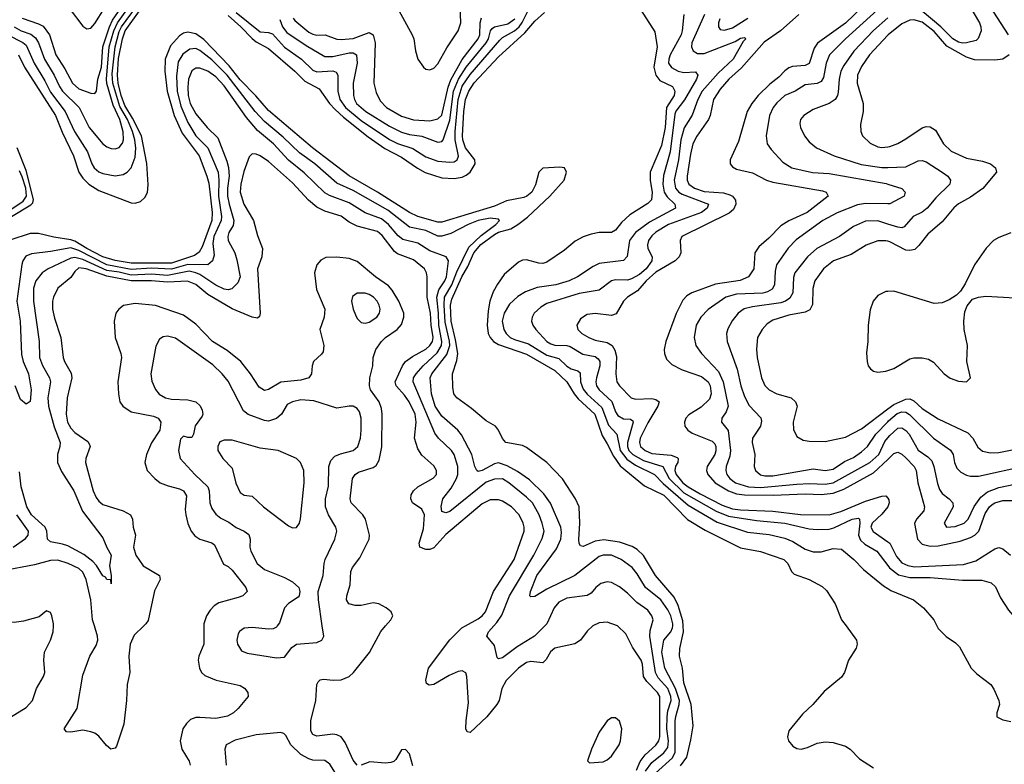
# Model space of a CAD drawing. Header units: inches. Extents: x 1308407 to 1441228, y 959628 to 1036311.
# Tile 653 of 656: x 1405697 to 1410578, y 1009314 to 1013005. Entities that reach past the tile are written whole.
import ezdxf

# ---------------------------------------------------------------- set-up
doc = ezdxf.new("R2010")
doc.units = ezdxf.units.IN
doc.header["$MEASUREMENT"] = 0
for name, color, linetype in [('B4000', 7, 'Continuous'), ('B4001', 7, 'Continuous'), ('B4010', 7, 'Continuous'), ('B4011', 7, 'Continuous')]:
    doc.layers.add(name, color=color, linetype=linetype)

msp = doc.modelspace()

# ---------------------------------------------------------------- linework, layer by layer
at = {"layer": 'B4000', "color": 5}
for points, elevation in [([(1405630, 1009535), (1405730, 1009595.1), (1405760.6, 1009630), (1405780.9, 1009690), (1405815.5, 1009750), (1405822, 1009770), (1405816.6, 1009830), (1405820.2, 1009870), (1405849.9, 1009930), (1405862.9, 1009970), (1405864.1, 1010000)], 2620), ([(1406312.2, 1010000), (1406265.5, 1009954.5), (1406244.6, 1009910), (1406237.8, 1009850), (1406242.5, 1009770), (1406229.3, 1009710), (1406227.2, 1009630), (1406212.8, 1009512.8), (1406176.3, 1009403.7), (1406170, 1009394.7), (1406149.3, 1009389.3), (1406127, 1009407), (1406090, 1009453), (1406070, 1009467.8), (1406050, 1009474.7), (1406010, 1009482.9), (1405950, 1009473), (1405930, 1009475.1), (1405917, 1009490), (1405982.9, 1009590), (1406010, 1009755.8), (1406045.7, 1009850), (1406076.7, 1009903.3), (1406084.3, 1009930), (1406083.2, 1009950), (1406067.4, 1010000)], 2580), ([(1406610.2, 1010000), (1406610.1, 1009910), (1406584.5, 1009850), (1406581.2, 1009830), (1406589.2, 1009790), (1406599.2, 1009770), (1406615.1, 1009755.1), (1406671.5, 1009731.5), (1406790, 1009704.7), (1406810.8, 1009690.8), (1406827.4, 1009670), (1406830.3, 1009650), (1406779.6, 1009590), (1406756.5, 1009570), (1406726.6, 1009553.4), (1406670, 1009540.4), (1406590, 1009546.6), (1406570, 1009545.4), (1406544.2, 1009535.8), (1406523.4, 1009516.6), (1406506.7, 1009490), (1406493.4, 1009430), (1406501.4, 1009390), (1406536.9, 1009330), (1406541.6, 1009310)], 2620), ([(1406973.9, 1010000), (1406970, 1009994.7), (1406953.9, 1009986.1), (1406930, 1009983.5), (1406850, 1009991.6), (1406810, 1009989.7), (1406786.8, 1009973.2), (1406779.7, 1009960.3), (1406774, 1009930), (1406776.9, 1009910), (1406796.9, 1009876.9), (1406824.3, 1009864.3), (1406970, 1009842.7), (1407010, 1009844.4), (1407047, 1009893), (1407069.8, 1009910.2), (1407170, 1009918.5), (1407195.6, 1009930), (1407204, 1009950), (1407196.8, 1010000)], 2640), ([(1407370, 1009309.8), (1407350, 1009335.1), (1407310, 1009422), (1407290, 1009450.7), (1407270, 1009461), (1407250, 1009463.4), (1407170, 1009453.8), (1407150, 1009461.7), (1407140, 1009480), (1407140.2, 1009530), (1407165, 1009630), (1407169.8, 1009710), (1407176.6, 1009723.4), (1407186.8, 1009733.2), (1407203.7, 1009736.3), (1407250.9, 1009730.9), (1407290, 1009733.6), (1407330, 1009750.2), (1407351.6, 1009770), (1407431, 1009869), (1407487.5, 1009972.5), (1407510.8, 1010000)], 2620), ([(1408537.5, 1010000), (1408510, 1009974.3), (1408476.5, 1009930), (1408448.8, 1009911.2), (1408350, 1009889.9), (1408328, 1009872), (1408306.9, 1009833.1), (1408290, 1009817.1), (1408230, 1009823.8), (1408210, 1009818.4), (1408170.2, 1009790), (1408108.3, 1009730), (1408086.3, 1009690), (1408074.3, 1009630), (1408062.4, 1009610), (1408012.3, 1009550), (1407930, 1009471.1), (1407915.1, 1009475.1), (1407909.3, 1009489.3), (1407910, 1009531), (1407921.9, 1009618.1), (1407914.4, 1009750), (1407908.2, 1009768.2), (1407890, 1009776.8), (1407870, 1009774.7), (1407825.7, 1009754.3), (1407750, 1009709.3), (1407726.2, 1009706.2), (1407714.5, 1009714.5), (1407710.9, 1009730.9), (1407723.8, 1009790), (1407830, 1009930.7), (1407889.4, 1009990.6), (1407906.7, 1010000)], 2580), ([(1408299.9, 1010000), (1408248.3, 1009950), (1408162.8, 1009897.2), (1408090, 1009841.6), (1408070, 1009836.9), (1408064, 1009844), (1408050, 1009903.6), (1408012.4, 1009950), (1408020.3, 1009970), (1408046.8, 1010000)], 2560), ([(1408754.1, 1009285.9), (1408772.1, 1009327.9), (1408798.1, 1009361.9), (1408851.1, 1009408.9), (1408865.7, 1009430), (1408870.2, 1009450), (1408869.9, 1009649.9), (1408859, 1009670), (1408805.1, 1009725.1), (1408789.7, 1009749.7), (1408783.5, 1009810), (1408777.3, 1009830), (1408734, 1009894), (1408701.2, 1009961.2), (1408660.7, 1010000)], 2580), ([(1408799.5, 1009280.5), (1408830, 1009323.8), (1408890, 1009371.5), (1408910, 1009397.3), (1408914, 1009430), (1408905.5, 1009490), (1408906.1, 1009550), (1408910, 1009579.3), (1408925.6, 1009630), (1408925, 1009650), (1408909.4, 1009690), (1408862.2, 1009742.2), (1408848.5, 1009770), (1408820.6, 1009950), (1408822.2, 1009977.8), (1408828.4, 1010000)], 2560), ([(1408848.7, 1009270), (1408933.1, 1009346.9), (1408946.1, 1009373.9), (1408946.9, 1009530), (1408949, 1009551), (1408966.8, 1009610), (1408967, 1009630), (1408947.6, 1009690), (1408894.5, 1009790), (1408880, 1009870), (1408890.7, 1009929.3), (1408924.7, 1009970), (1408933.8, 1009990), (1408934.4, 1010000)], 2540), ([(1408973.5, 1009306.5), (1409003.4, 1009350), (1409024.5, 1009435.5), (1409034.8, 1009505.2), (1409025.4, 1009610), (1408990, 1009718.4), (1408983.2, 1009790), (1408967, 1009850), (1408968.8, 1009888.8), (1408986.8, 1009970), (1408985.8, 1010000)], 2520), ([(1409793.1, 1010000), (1409844.9, 1009930), (1409848.9, 1009910), (1409843.2, 1009890), (1409806, 1009830), (1409784.9, 1009770), (1409770, 1009746.6), (1409684.2, 1009675.8), (1409628.9, 1009610), (1409577.4, 1009562.6), (1409510, 1009480.3), (1409503.5, 1009450), (1409508.6, 1009430), (1409530, 1009403.4), (1409550, 1009392.3), (1409571.5, 1009388.5), (1409602.8, 1009397.2), (1409650, 1009419.2), (1409690, 1009426.2), (1409730, 1009421.5), (1409790, 1009403.8), (1409814.2, 1009390), (1409860.5, 1009340.5), (1409930, 1009296.5)], 2520), ([(1407263.2, 1009270), (1407235.3, 1009315.3), (1407210, 1009333.6), (1407150, 1009335.2), (1407130, 1009340.9), (1407090, 1009363), (1407041.3, 1009410), (1407016.5, 1009456.5), (1407006.7, 1009466.7), (1406990, 1009472.1), (1406870, 1009461), (1406765.8, 1009434.3), (1406721.3, 1009410), (1406714.3, 1009390), (1406720.3, 1009310)], 2640), ([(1407645.8, 1009305.8), (1407630, 1009366), (1407610, 1009387.6), (1407590, 1009385.6), (1407562, 1009338), (1407552.2, 1009327.8), (1407537.6, 1009322.4), (1407510, 1009319.9), (1407433.3, 1009326.7), (1407390, 1009309.8)], 2620)]:
    msp.add_lwpolyline(points, dxfattribs=dict(at, elevation=elevation))
at = {"layer": 'B4000', "color": 5, "elevation": 2620}
msp.add_lwpolyline([(1408650, 1009544), (1408630, 1009544), (1408610, 1009529), (1408570, 1009474), (1408530.8, 1009390), (1408512, 1009332), (1408521, 1009321), (1408590, 1009327), (1408610, 1009335.8), (1408630, 1009354.9), (1408668, 1009410), (1408674.7, 1009430), (1408682.7, 1009490), (1408670, 1009528)], close=True, dxfattribs=at)
at = {"layer": 'B4001', "color": 5}
for points, elevation in [([(1405710, 1013012.5), (1405790, 1012984.8), (1405812.8, 1012972.8), (1405844.4, 1012930), (1405876.7, 1012830), (1405921.5, 1012761.5), (1405958.4, 1012690), (1405990, 1012662.7), (1406050, 1012640.5), (1406070, 1012639.6), (1406077.3, 1012650), (1406085.4, 1012710), (1406102.7, 1012770), (1406109.4, 1012870), (1406141.7, 1012970), (1406157.5, 1013002.4), (1406250, 1013138.3)], 2580), ([(1405670, 1012968.8), (1405704.8, 1012950), (1405752.9, 1012932.9), (1405775.7, 1012915.7), (1405790.5, 1012890.5), (1405820.4, 1012810), (1405868.8, 1012730), (1405894.1, 1012674.1), (1405910, 1012650.1), (1405992.1, 1012570), (1406042.2, 1012470), (1406110, 1012390.1), (1406130, 1012374.4), (1406150, 1012366), (1406170, 1012364.4), (1406190, 1012371), (1406207.5, 1012392.4), (1406212.1, 1012410), (1406210.9, 1012449.1), (1406193, 1012510), (1406161, 1012581), (1406129.2, 1012689.2), (1406126.8, 1012710), (1406140.6, 1012870), (1406163.8, 1012950), (1406182.5, 1012990), (1406255, 1013090)], 2560), ([(1408759.4, 1013079.4), (1408845.4, 1012945.4), (1408857.2, 1012870), (1408840.8, 1012770), (1408849.7, 1012730), (1408870, 1012703.3), (1408933.4, 1012673.4), (1408945.2, 1012650), (1408940.5, 1012630), (1408903.6, 1012570), (1408896.4, 1012470), (1408878.1, 1012381.9), (1408823.1, 1012250), (1408822.2, 1012210), (1408832.4, 1012147.6), (1408828.5, 1012111.5), (1408810, 1012093.8), (1408722.2, 1012037.8), (1408680.5, 1011999.5), (1408650, 1011961.5), (1408630, 1011949.8), (1408569.7, 1011949.7), (1408530, 1011942.5), (1408490, 1011928.4), (1408450, 1011907.7), (1408398.1, 1011861.9), (1408310, 1011802.5), (1408290, 1011797.1), (1408270, 1011797.8), (1408210, 1011814.1), (1408190, 1011812.6), (1408170, 1011803.4), (1408098.5, 1011741.5), (1408065.2, 1011694.8), (1408044.2, 1011655.9), (1408027.9, 1011610), (1408018.7, 1011561.3), (1408013.8, 1011490), (1408019.4, 1011450), (1408029.2, 1011430), (1408046.4, 1011410), (1408070, 1011395.1), (1408210, 1011347.8), (1408350, 1011266.6), (1408409.8, 1011209.8), (1408445.9, 1011150), (1408465.8, 1011125.8), (1408548.5, 1011050), (1408583.7, 1010943.7), (1408610, 1010903), (1408641.2, 1010841.2), (1408674.3, 1010794.3), (1408794.4, 1010694.4), (1408890, 1010648.1), (1409007.3, 1010527.3), (1409095.4, 1010475.4), (1409270, 1010387.6), (1409369.2, 1010369.2), (1409484.4, 1010330), (1409504.2, 1010310), (1409522.2, 1010270), (1409536, 1010256), (1409610.2, 1010230), (1409675.6, 1010195.6), (1409696.2, 1010176.2), (1409739.8, 1010110), (1409770.9, 1010030), (1409793.1, 1010000)], 2520), ([(1409915.6, 1013110), (1409790, 1012987.5), (1409651.2, 1012888.8), (1409635.4, 1012864.6), (1409610, 1012787.1), (1409590, 1012777.9), (1409527.8, 1012772.2), (1409510, 1012766.2), (1409490, 1012752), (1409460.2, 1012719.8), (1409414.7, 1012685.3), (1409358.3, 1012630), (1409325.9, 1012590), (1409303.8, 1012550), (1409259.6, 1012400.4), (1409218.8, 1012310), (1409219.2, 1012290), (1409230, 1012275.6), (1409250, 1012264.7), (1409330, 1012245.4), (1409398.6, 1012210), (1409430, 1012198.8), (1409676.7, 1012156.7), (1409694.9, 1012150), (1409705.3, 1012130), (1409599.8, 1012050), (1409510, 1012008.1), (1409470, 1011983.7), (1409410, 1011922.7), (1409360.2, 1011879.8), (1409340.9, 1011850), (1409335.9, 1011770), (1409310.1, 1011729.9), (1409267.9, 1011712.1), (1409146, 1011694), (1409028.2, 1011651.8), (1409003.9, 1011636.1), (1408985, 1011615), (1408951.6, 1011548.4), (1408900.5, 1011410), (1408892.4, 1011370), (1408893.4, 1011350), (1408903.1, 1011323.1), (1408930, 1011295.8), (1408980.3, 1011270), (1409076.7, 1011236.7), (1409110, 1011210.1), (1409120.3, 1011190), (1409124.9, 1011150), (1409115.6, 1011124.4), (1409074.8, 1011085.2), (1409013.9, 1011046.1), (1408999.5, 1011030), (1408992.7, 1011010), (1408994.8, 1010990), (1409009.4, 1010970), (1409030, 1010954.7), (1409130, 1010916.4), (1409143.3, 1010903.3), (1409148.6, 1010890), (1409147.8, 1010867.8), (1409142.1, 1010850), (1409105, 1010790), (1409101.6, 1010770), (1409108.3, 1010750), (1409145.1, 1010710), (1409210, 1010669.6), (1409250, 1010655.5), (1409290, 1010649.3), (1409432.3, 1010647.7), (1409590, 1010655.3), (1409670, 1010652), (1409730, 1010658), (1409782.7, 1010677.3), (1409930, 1010758.9), (1410000, 1010825.5)], 2620), ([(1410000, 1013099.3), (1409791.1, 1012910), (1409710.7, 1012830), (1409694.2, 1012790), (1409681.6, 1012718.4), (1409670, 1012698.8), (1409650, 1012688.4), (1409590, 1012681.8), (1409540.3, 1012650), (1409490, 1012628.6), (1409450, 1012593.6), (1409432.6, 1012570), (1409413.8, 1012530), (1409396.8, 1012430), (1409402.3, 1012390), (1409421.9, 1012361.9), (1409479.3, 1012299.3), (1409525.3, 1012270), (1409627.5, 1012247.5), (1409710, 1012241.8), (1409992.7, 1012192.7), (1410000, 1012190.4)], 2640), ([(1405638, 1012930), (1405712.1, 1012892.1), (1405730, 1012877.9), (1405768.2, 1012790), (1405822.3, 1012702.3), (1405850, 1012646.5), (1405923.1, 1012550), (1405968.3, 1012450), (1406034.1, 1012350), (1406055.3, 1012290), (1406067.1, 1012270), (1406090, 1012251.5), (1406110, 1012242.1), (1406170, 1012230.8), (1406210, 1012237.1), (1406230, 1012248.4), (1406250, 1012271.1), (1406270, 1012324.2), (1406272.4, 1012367.6), (1406267.5, 1012410), (1406256.4, 1012450), (1406231.2, 1012510), (1406193.9, 1012573.9), (1406159.6, 1012690), (1406156.1, 1012736.1), (1406170, 1012870), (1406190, 1012945.7), (1406201.2, 1012970), (1406276.4, 1013070)], 2540), ([(1405690.7, 1012830.7), (1405720.5, 1012770), (1405874.6, 1012530), (1405907.3, 1012447.3), (1405964, 1012330), (1405989.7, 1012250), (1406010, 1012219.1), (1406040.1, 1012190), (1406090, 1012158.2), (1406250, 1012096.6), (1406270, 1012094.7), (1406296.1, 1012103.9), (1406317, 1012123), (1406330, 1012148.2), (1406333.9, 1012186.1), (1406327.2, 1012292.8), (1406301.7, 1012430), (1406257, 1012517), (1406219.1, 1012579.1), (1406199.9, 1012630), (1406186, 1012690), (1406181.9, 1012730), (1406187.5, 1012812.5), (1406207.3, 1012910), (1406220.6, 1012950), (1406291.6, 1013048.4)], 2520), ([(1405942.2, 1013062.2), (1406010, 1012972.7), (1406030, 1012959.7), (1406050, 1012963.5), (1406070, 1012985.6), (1406118.1, 1013061.9)], 2620), ([(1406730, 1013025.7), (1406793.7, 1012970), (1406850, 1012912.2), (1406870, 1012895.2), (1406930, 1012862.7), (1407060.8, 1012750), (1407110, 1012700.3), (1407182.2, 1012662.2), (1407232.5, 1012590), (1407260.5, 1012560.5), (1407301.7, 1012521.7), (1407424.6, 1012424.6), (1407506.5, 1012366.5), (1407590, 1012323.9), (1407668.8, 1012268.8), (1407707.6, 1012247.6), (1407790, 1012221.7), (1407850, 1012217.2), (1407890, 1012225.1), (1407910, 1012234.6), (1407930.3, 1012250), (1407955, 1012290), (1407953.5, 1012310), (1407907.3, 1012370), (1407894, 1012410), (1407892.3, 1012430), (1407898.6, 1012550), (1407907.4, 1012610), (1407923, 1012650), (1407950, 1012691.7), (1408070, 1012821.6), (1408200.5, 1012939.5), (1408250, 1012997.3), (1408299, 1013041)], 2520), ([(1406770, 1013041.4), (1406890, 1012945.2), (1406930, 1012942), (1406950, 1012935), (1407010, 1012869.3), (1407094, 1012810), (1407150, 1012754.7), (1407170, 1012747.2), (1407250, 1012750.9), (1407265.5, 1012745.5), (1407274.8, 1012730), (1407273.9, 1012650), (1407284, 1012610), (1407311.9, 1012570), (1407390, 1012505.6), (1407530, 1012411), (1407570, 1012391), (1407645.7, 1012365.7), (1407710, 1012325.1), (1407770, 1012303.3), (1407830, 1012298.7), (1407850, 1012301), (1407865.8, 1012310), (1407871.8, 1012328.2), (1407855.8, 1012410), (1407855.3, 1012450), (1407870.9, 1012610), (1407890, 1012675.4), (1407930, 1012734.1), (1408076.4, 1012903.6), (1408090, 1012916.1), (1408150, 1012950.3), (1408172.3, 1012970), (1408188.6, 1012991.4), (1408217.8, 1013050)], 2540), ([(1407576.8, 1013050), (1407643, 1012930), (1407651.7, 1012910), (1407659.8, 1012850), (1407671.2, 1012810), (1407698.7, 1012770), (1407710, 1012760.3), (1407730, 1012756.1), (1407750, 1012765.4), (1407770, 1012786.7), (1407814.3, 1012865.7), (1407871.4, 1012950), (1407884.1, 1012990), (1407880.7, 1013070)], 2620), ([(1408989.4, 1013030), (1408981.7, 1012950), (1408975.2, 1012930), (1408922.1, 1012830), (1408914.6, 1012810), (1408913.9, 1012790), (1408928.3, 1012768.3), (1408961.5, 1012750), (1408990, 1012742.5), (1409047, 1012747), (1409059.2, 1012730), (1409051.7, 1012710), (1408992.3, 1012607.7), (1408950, 1012550.9), (1408943.8, 1012536.2), (1408921.6, 1012350), (1408887.7, 1012232.3), (1408885.4, 1012190), (1408892.1, 1012150), (1408906.3, 1012126.3), (1408945, 1012090), (1408947.8, 1012070), (1408818.2, 1012001.8), (1408750.1, 1011950), (1408719.7, 1011910), (1408708.7, 1011831.3), (1408690, 1011810.6), (1408570, 1011796), (1408539, 1011781), (1408462.2, 1011730), (1408420.2, 1011710), (1408354.4, 1011690), (1408262.3, 1011677.7), (1408204.4, 1011655.6), (1408167, 1011633), (1408125.3, 1011594.7), (1408098.6, 1011550), (1408088.3, 1011510), (1408097.6, 1011470), (1408108.6, 1011450), (1408128.3, 1011430), (1408150, 1011419), (1408218.8, 1011398.8), (1408310, 1011342.8), (1408370, 1011325.6), (1408410, 1011286.9), (1408430, 1011274.8), (1408464.2, 1011264.3), (1408474.7, 1011254.7), (1408477.6, 1011210), (1408490, 1011174.2), (1408510, 1011148.8), (1408583.4, 1011083.4), (1408615.1, 1010995.1), (1408657.5, 1010950), (1408673.9, 1010870), (1408706.7, 1010826.7), (1408750, 1010796.3), (1408843.4, 1010750), (1408886.2, 1010706.2), (1409010, 1010598.7), (1409155, 1010515), (1409304.6, 1010464.6), (1409412.8, 1010452.8), (1409490, 1010435.1), (1409530, 1010418.1), (1409590, 1010381), (1409630, 1010368.1), (1409670, 1010367.3), (1409730, 1010383.8), (1409770, 1010380.2), (1409831.3, 1010330), (1409879.5, 1010279.5), (1409978.3, 1010198.3), (1410000, 1010185.3)], 2540), ([(1409090.9, 1013030.9), (1409029.6, 1012890), (1409026.6, 1012870), (1409035.2, 1012850), (1409057.6, 1012837.6), (1409090, 1012837.9), (1409243.7, 1012896.3), (1409270, 1012912.9), (1409290, 1012916.9), (1409295.8, 1012910), (1409283.7, 1012896.3), (1409234.1, 1012810), (1409160.2, 1012739.8), (1409080.3, 1012650), (1409058.3, 1012610), (1409030, 1012531.6), (1408990.9, 1012469.1), (1408973.8, 1012410), (1408963, 1012310), (1408941.7, 1012210), (1408947.7, 1012170), (1408965, 1012150), (1408980.8, 1012140.8), (1409112.2, 1012090), (1409104.5, 1012070), (1409076.1, 1012050), (1408912.8, 1011990), (1408850, 1011952.3), (1408830, 1011933.1), (1408814.7, 1011910), (1408809.6, 1011889.6), (1408810.8, 1011870), (1408831.5, 1011830), (1408830.6, 1011810), (1408803.2, 1011770), (1408770, 1011742.7), (1408730, 1011719.9), (1408710, 1011714.6), (1408650, 1011715.4), (1408630.1, 1011709.9), (1408570, 1011663.6), (1408470, 1011647.8), (1408310, 1011598.1), (1408279.7, 1011580.3), (1408248.1, 1011550), (1408237.2, 1011530), (1408234.4, 1011510), (1408240.2, 1011490), (1408256.2, 1011470), (1408310.1, 1011410), (1408330, 1011397.7), (1408350, 1011390.9), (1408409.7, 1011389.7), (1408425.4, 1011385.4), (1408487.9, 1011347.9), (1408550, 1011335.1), (1408564.4, 1011324.4), (1408572.4, 1011310), (1408572.9, 1011290), (1408556.5, 1011230), (1408553.4, 1011210), (1408556.9, 1011190), (1408569.1, 1011170), (1408631.8, 1011111.8), (1408650, 1011061.8), (1408662.4, 1011042.4), (1408690, 1011027), (1408724.7, 1011024.7), (1408736.4, 1011016.4), (1408738.5, 1011010), (1408709.6, 1010910), (1408709.4, 1010890), (1408717.3, 1010870), (1408736, 1010850), (1408790, 1010820.7), (1408884.8, 1010790), (1408915.8, 1010730), (1408990, 1010660), (1409149.1, 1010569.1), (1409210, 1010543.4), (1409350, 1010521.8), (1409490, 1010509.5), (1409610, 1010482), (1409650, 1010478.1), (1409710, 1010480.1), (1409733.5, 1010486.5), (1409824.1, 1010530), (1409854.2, 1010534.2), (1409859.7, 1010530), (1409861.2, 1010510), (1409854.4, 1010450), (1409864.5, 1010424.5), (1409885.9, 1010405.9), (1409945.6, 1010370), (1410000, 1010298.9)], 2560), ([(1409559, 1013030), (1409468.6, 1012950), (1409386.8, 1012893.2), (1409274.3, 1012765.7), (1409211.9, 1012710), (1409170, 1012661.2), (1409135.9, 1012610), (1409119.6, 1012530), (1409111, 1012510), (1409053, 1012427), (1409034.6, 1012390), (1409021.5, 1012338.5), (1409006.5, 1012230), (1409006.1, 1012210), (1409014.6, 1012190), (1409042.5, 1012170), (1409090, 1012154.1), (1409186, 1012146), (1409217.1, 1012137.1), (1409229.6, 1012130), (1409244.5, 1012110), (1409246.5, 1012090), (1409235.9, 1012064.1), (1409213.6, 1012046.4), (1408978.8, 1011930), (1408971, 1011910), (1408974, 1011850), (1408966.3, 1011830), (1408946.4, 1011810), (1408850, 1011752.8), (1408802.5, 1011710), (1408759.7, 1011660.3), (1408710.5, 1011629.5), (1408690.6, 1011609.4), (1408653.5, 1011546.5), (1408630, 1011538.8), (1408550, 1011548.3), (1408510, 1011543.5), (1408477.8, 1011522.2), (1408458.3, 1011490), (1408463.6, 1011470), (1408482.8, 1011450), (1408518, 1011430), (1408550, 1011416.6), (1408610, 1011405), (1408634.6, 1011390), (1408647.5, 1011367.5), (1408654.9, 1011334.9), (1408651.6, 1011250), (1408657.8, 1011210), (1408670.9, 1011190), (1408727.6, 1011130), (1408750, 1011123.6), (1408830, 1011128.1), (1408850, 1011123), (1408866.5, 1011110), (1408860.3, 1011090), (1408810, 1011006), (1408773.5, 1010930), (1408769.3, 1010910), (1408774.3, 1010890), (1408797, 1010870), (1408830, 1010855.5), (1408926.7, 1010846.7), (1408955.4, 1010835.4), (1408961.4, 1010830), (1408958.8, 1010810), (1408948.5, 1010791.5), (1408944.2, 1010770), (1408950.9, 1010750), (1408984.9, 1010710), (1409010, 1010689.6), (1409070, 1010654.3), (1409179.1, 1010599.1), (1409230, 1010580.9), (1409270, 1010575.1), (1409430, 1010568.3), (1409567.6, 1010552.4), (1409710, 1010550.7), (1409767.4, 1010567.4), (1409890, 1010617.8), (1409970, 1010643.8), (1409990, 1010644.4), (1410000, 1010632.5)], 2580), ([(1406986.2, 1013006.2), (1407000.4, 1012970), (1407021.6, 1012941.6), (1407116.6, 1012876.6), (1407210, 1012822.6), (1407250, 1012822.1), (1407330, 1012841.1), (1407350, 1012841.2), (1407366.8, 1012830), (1407369.6, 1012790), (1407350.5, 1012690), (1407352.1, 1012630), (1407356.4, 1012610), (1407367.3, 1012590), (1407412.7, 1012550), (1407530, 1012477.1), (1407590, 1012447.9), (1407630, 1012435.6), (1407690, 1012427.6), (1407770, 1012397.6), (1407790, 1012401.4), (1407796.7, 1012410), (1407830, 1012507.4), (1407847.7, 1012650), (1407871.5, 1012710), (1407910.9, 1012769.1), (1408010, 1012890), (1408020.6, 1012910), (1408030.5, 1012949.5), (1408039, 1012961), (1408050.5, 1012969.5), (1408116.4, 1012983.6), (1408150.7, 1013009.3)], 2560), ([(1407052.7, 1013012.7), (1407060.5, 1013000.5), (1407130, 1012943.8), (1407150, 1012932.7), (1407170, 1012929), (1407210.7, 1012930.7), (1407270, 1012907.7), (1407290, 1012906.3), (1407350, 1012912.4), (1407430, 1012941.9), (1407450, 1012930.2), (1407459.9, 1012890), (1407453.3, 1012690), (1407464.8, 1012644.8), (1407483.2, 1012603.2), (1407514.6, 1012570), (1407590, 1012526.5), (1407650, 1012508.3), (1407730, 1012504.4), (1407770, 1012514.3), (1407790, 1012531.5), (1407821.1, 1012670), (1407833.7, 1012706.3), (1407890, 1012806.8), (1407970.5, 1012910), (1407977.8, 1012930), (1407979, 1012990), (1407986, 1013014)], 2580), ([(1409168.4, 1013010), (1409160.5, 1012990), (1409160.7, 1012970), (1409170, 1012956.9), (1409190, 1012952.5), (1409230, 1012964.5), (1409307.2, 1013012.8)], 2580), ([(1410000, 1013013.9), (1409928.5, 1012951.5), (1409831.6, 1012848.4), (1409781.8, 1012778.2), (1409767.5, 1012750), (1409758.9, 1012710), (1409754.5, 1012645.5), (1409751, 1012629), (1409739.7, 1012610), (1409710.1, 1012589.9), (1409630, 1012560.3), (1409584.2, 1012530), (1409567.6, 1012510), (1409563.6, 1012490), (1409567.8, 1012470), (1409587.9, 1012430), (1409610, 1012398.9), (1409647, 1012370), (1409733.7, 1012330), (1409867.8, 1012287.8), (1409970, 1012272), (1410000, 1012272.8)], 2660), ([(1408985.8, 1010000), (1408985, 1010025.1), (1408961.8, 1010101.8), (1408941.9, 1010141.9), (1408848.8, 1010250), (1408790, 1010348.8), (1408758.1, 1010378.1), (1408733.4, 1010393.4), (1408670, 1010415.5), (1408593.2, 1010426.8), (1408550, 1010420.9), (1408490, 1010394.2), (1408477.7, 1010397.7), (1408470, 1010409.2), (1408468.6, 1010428.6), (1408473.9, 1010510), (1408470.5, 1010590), (1408452.4, 1010630), (1408388.5, 1010728.5), (1408310.5, 1010810.5), (1408210, 1010884.5), (1408190, 1010893.8), (1408107, 1010910), (1408090, 1010929.4), (1408070.8, 1010970.8), (1408056.2, 1010990), (1408010, 1011016.9), (1407937.4, 1011077.4), (1407863.6, 1011130), (1407849.7, 1011150), (1407843.7, 1011183.7), (1407842.3, 1011250), (1407864.6, 1011315.4), (1407868.9, 1011351.1), (1407858.1, 1011418.1), (1407835.3, 1011510), (1407832.9, 1011590), (1407839.9, 1011620.1), (1407889.5, 1011730.5), (1407918.6, 1011781.4), (1407949.1, 1011850), (1407983.4, 1011890), (1408050, 1011941), (1408070, 1011951), (1408131.5, 1011968.5), (1408166, 1011990), (1408214, 1012026), (1408325.7, 1012130), (1408395.5, 1012210), (1408407.8, 1012250), (1408397, 1012270), (1408374.3, 1012274.3), (1408290, 1012268.4), (1408271, 1012249), (1408254.2, 1012185.8), (1408236.3, 1012150), (1408211.1, 1012130), (1408196, 1012124), (1408110, 1012106.7), (1408050, 1012081.3), (1407790, 1012001.1), (1407770, 1012001.7), (1407670, 1012029), (1407630, 1012048.6), (1407470, 1012150.6), (1407330.8, 1012230.8), (1407148.9, 1012370), (1406930, 1012554.3), (1406867.2, 1012627.2), (1406790, 1012706.8), (1406736.1, 1012776.1), (1406610, 1012906.7), (1406570, 1012934.7), (1406530, 1012942.5), (1406510, 1012937.6), (1406490, 1012924.5), (1406444.4, 1012875.6), (1406418.6, 1012810), (1406416, 1012750), (1406428.6, 1012650), (1406462.7, 1012530), (1406502.5, 1012442.5), (1406587, 1012330), (1406625.4, 1012230), (1406634.6, 1012194.6), (1406651.5, 1012048.5), (1406650.3, 1012010), (1406601.6, 1011878.4), (1406587.1, 1011853), (1406563.5, 1011836.5), (1406450, 1011797.5), (1406250, 1011797.8), (1406171.1, 1011811.1), (1406110, 1011828.8), (1406030, 1011870.1), (1405970, 1011907.3), (1405950, 1011913.9), (1405866.2, 1011926.2), (1405790, 1011944.9), (1405750, 1011945.1), (1405648.1, 1011911.9)], 2520), ([(1410000, 1012928.7), (1409910.1, 1012830), (1409870, 1012772.2), (1409850.1, 1012730), (1409849, 1012690), (1409878.4, 1012590), (1409877.7, 1012550), (1409864.8, 1012484.8), (1409866.3, 1012450), (1409875.6, 1012430), (1409912.9, 1012392.9), (1409950, 1012374.5), (1409971, 1012371), (1410000, 1012375.3)], 2680), ([(1408934.4, 1010000), (1408935.1, 1010010), (1408925.4, 1010050), (1408910, 1010080.4), (1408874.7, 1010130), (1408798.8, 1010190), (1408758.6, 1010258.6), (1408732.7, 1010290), (1408678.4, 1010330), (1408630, 1010350.7), (1408590, 1010351.6), (1408570, 1010344.2), (1408448.2, 1010250), (1408310, 1010183), (1408250, 1010146.2), (1408230, 1010143.6), (1408226.6, 1010150), (1408228.5, 1010170), (1408261.1, 1010250), (1408357.7, 1010382.3), (1408379.2, 1010430), (1408383, 1010463), (1408380.1, 1010490), (1408327.8, 1010607.8), (1408294.8, 1010654.8), (1408224.3, 1010724.3), (1408165.4, 1010765.4), (1408113.8, 1010793.8), (1408070, 1010807.7), (1408050, 1010802.8), (1407990, 1010771), (1407970, 1010766.1), (1407963.1, 1010770), (1407953.3, 1010790), (1407937.8, 1010850), (1407886.7, 1010946.7), (1407868.4, 1010970), (1407790, 1011040.4), (1407756.6, 1011090), (1407738.9, 1011150), (1407732.2, 1011230), (1407740.5, 1011250), (1407814.6, 1011345.4), (1407829.2, 1011390), (1407828, 1011412), (1407806, 1011506), (1407800.7, 1011590), (1407803.6, 1011630), (1407839.8, 1011690), (1407864.5, 1011755.5), (1407923, 1011877), (1407984.7, 1011935.3), (1408057, 1011990), (1408076, 1012010), (1408070, 1012016.9), (1408030, 1012021.7), (1407970.3, 1012010), (1407920.2, 1011990), (1407834.9, 1011945.1), (1407790, 1011932), (1407770, 1011931.3), (1407710, 1011959.3), (1407630, 1011976.8), (1407521.4, 1012061.4), (1407350, 1012157.7), (1407270, 1012194.3), (1407159.4, 1012290), (1407084.7, 1012344.7), (1407003.3, 1012423.3), (1406910, 1012499.6), (1406864.6, 1012550), (1406725.2, 1012730), (1406650, 1012805.7), (1406590, 1012852.7), (1406570, 1012862), (1406540.7, 1012859.3), (1406505.3, 1012834.7), (1406483.4, 1012796.6), (1406474.8, 1012725.2), (1406477.7, 1012650), (1406496.1, 1012576.1), (1406530, 1012494.7), (1406569.7, 1012429.7), (1406629.4, 1012369.4), (1406680.4, 1012250), (1406684.4, 1012210), (1406682.7, 1012130), (1406697.3, 1012030), (1406695.5, 1012010), (1406659, 1011930), (1406655.1, 1011895.1), (1406662, 1011838), (1406653.1, 1011810), (1406630, 1011789.4), (1406530, 1011791.3), (1406450, 1011769.2), (1406350, 1011773.6), (1406250, 1011767.2), (1406129.9, 1011790), (1405990, 1011861.6), (1405950, 1011874.2), (1405850, 1011855.4), (1405755.6, 1011844.4), (1405727.3, 1011832.7), (1405712.3, 1011810), (1405707.7, 1011792.3), (1405683.7, 1011610), (1405699.3, 1011510), (1405705.4, 1011345.4), (1405714.4, 1011310), (1405741, 1011250), (1405754.8, 1011170), (1405750, 1011113.2), (1405730, 1011099.5), (1405701.8, 1011121.8), (1405674.7, 1011190)], 2540), ([(1408046.8, 1010000), (1408062.4, 1010017.6), (1408086.7, 1010053.3), (1408124.4, 1010150), (1408245.7, 1010350), (1408287.1, 1010432.9), (1408296.1, 1010470), (1408287.4, 1010510), (1408272, 1010550), (1408238.3, 1010610), (1408210, 1010639), (1408122.1, 1010710), (1408090, 1010728.9), (1408050, 1010728.2), (1408010, 1010712.6), (1407830, 1010568), (1407810, 1010559.8), (1407790, 1010567), (1407787.2, 1010592.8), (1407795, 1010630), (1407836.4, 1010683.6), (1407862.8, 1010730), (1407869.5, 1010750), (1407868.4, 1010790), (1407850.9, 1010850), (1407838.1, 1010870), (1407773.4, 1010930), (1407755.3, 1010955.3), (1407648, 1011210), (1407649.9, 1011230), (1407662, 1011250), (1407697.3, 1011290), (1407766.6, 1011353.4), (1407788.1, 1011390), (1407790.4, 1011410), (1407775.2, 1011490), (1407773.7, 1011550), (1407764.3, 1011630), (1407774.1, 1011665.9), (1407805.1, 1011710), (1407812, 1011730), (1407822.4, 1011810), (1407811, 1011830), (1407730, 1011858.5), (1407670, 1011897.1), (1407595.7, 1011915.7), (1407574, 1011934), (1407525.2, 1011990), (1407490, 1012017.7), (1407410, 1012048.4), (1407330, 1012097.9), (1407233.4, 1012133.4), (1407210, 1012147.5), (1407106.6, 1012246.6), (1407030, 1012309), (1406955.1, 1012390), (1406876.3, 1012456.3), (1406820.9, 1012520.9), (1406710, 1012676.6), (1406670, 1012721.5), (1406630, 1012750.4), (1406590, 1012764.7), (1406570, 1012763.9), (1406550, 1012750.7), (1406534, 1012710), (1406530.5, 1012670), (1406532, 1012630), (1406542.7, 1012590), (1406570, 1012538.4), (1406626.4, 1012470), (1406678.6, 1012418.6), (1406724.2, 1012304.2), (1406732.4, 1012272.4), (1406735.2, 1012230), (1406727.6, 1012170), (1406728, 1012130), (1406735, 1012090), (1406758.9, 1012010), (1406755, 1011985), (1406734.3, 1011950), (1406728.3, 1011930), (1406730.8, 1011910), (1406763.1, 1011850), (1406774.3, 1011814.3), (1406790.1, 1011730), (1406778.6, 1011701.4), (1406749.3, 1011670.7), (1406730, 1011666.2), (1406710.1, 1011669.9), (1406670, 1011689.9), (1406590, 1011741.5), (1406570, 1011751), (1406537.9, 1011757.9), (1406430, 1011737), (1406350, 1011744.3), (1406250, 1011739.1), (1406190, 1011753.9), (1406130, 1011762.5), (1406010, 1011816.8), (1405970, 1011827), (1405950, 1011823), (1405838.8, 1011770), (1405809.1, 1011750.9), (1405777.2, 1011710), (1405766.2, 1011673.8), (1405766.1, 1011610), (1405793.6, 1011410), (1405795.7, 1011330), (1405810, 1011291.1), (1405845.7, 1011230), (1405849.7, 1011210), (1405836.8, 1011130), (1405839.9, 1011090), (1405867.5, 1010987.5), (1405898, 1010910), (1405896.9, 1010890), (1405884.1, 1010850), (1405885, 1010810), (1405905, 1010765), (1405966, 1010670), (1406008.3, 1010568.3), (1406110, 1010436.3), (1406128.7, 1010388.7), (1406150, 1010351), (1406142.4, 1010297.6), (1406150.3, 1010250.3), (1406150, 1010209.3), (1406149, 1010229), (1406130, 1010229.5), (1406121.8, 1010241.8), (1406110, 1010248.5), (1406078.8, 1010298.9), (1406059.8, 1010319.8), (1406014.8, 1010354.8), (1405936.5, 1010396.5), (1405910, 1010406), (1405850, 1010417.3), (1405834.3, 1010430), (1405832.1, 1010470), (1405823.9, 1010490), (1405756.4, 1010550), (1405732.8, 1010590), (1405703.9, 1010690), (1405696.8, 1010763.2)], 2560), ([(1405656.3, 1012030), (1405752.9, 1012087), (1405762, 1012098), (1405766.5, 1012113.5), (1405730, 1012256.7), (1405684.9, 1012370)], 2520), ([(1407906.7, 1010000), (1407970, 1010034.5), (1407990.4, 1010050), (1408006.7, 1010070), (1408045.3, 1010170), (1408147.9, 1010330), (1408197.8, 1010470), (1408197.8, 1010490), (1408192.7, 1010510), (1408172.3, 1010550), (1408135, 1010590), (1408090, 1010618.2), (1408070, 1010625.8), (1408030, 1010625.6), (1407990, 1010605.9), (1407810, 1010453.2), (1407750, 1010386.8), (1407730, 1010378.6), (1407710, 1010379.3), (1407680.4, 1010390), (1407677, 1010410), (1407699.1, 1010481), (1407703.8, 1010550), (1407690, 1010578.5), (1407644.1, 1010610), (1407635.7, 1010630), (1407638.4, 1010650), (1407649.9, 1010670), (1407669.9, 1010690), (1407747.1, 1010733), (1407762.9, 1010750), (1407763.2, 1010770), (1407750, 1010793.6), (1407690, 1010846.3), (1407670, 1010878.5), (1407654.8, 1010930), (1407661.9, 1011010), (1407656.8, 1011050), (1407628.2, 1011110), (1407604.4, 1011144.4), (1407562.8, 1011190), (1407557.6, 1011210), (1407595.3, 1011290), (1407609.5, 1011310.5), (1407644.1, 1011335.9), (1407710, 1011372), (1407731, 1011390), (1407742.8, 1011410), (1407745.9, 1011430), (1407736.3, 1011490), (1407734.3, 1011550), (1407716.6, 1011630), (1407717.1, 1011730), (1407713.9, 1011750), (1407704.2, 1011770), (1407650, 1011814.5), (1407570, 1011844.6), (1407555.3, 1011855.3), (1407494.5, 1011934.5), (1407470, 1011954.8), (1407370, 1011981.7), (1407330, 1012001.5), (1407290, 1012030.4), (1407210, 1012055.3), (1407170, 1012075.6), (1407129.6, 1012109.7), (1407050, 1012196.7), (1406930, 1012302.5), (1406890, 1012330.6), (1406870, 1012338.4), (1406850, 1012339.7), (1406835.4, 1012324.6), (1406807.6, 1012252.4), (1406793.2, 1012190), (1406790.6, 1012150), (1406808.3, 1012090), (1406856, 1012010), (1406875.9, 1011935.9), (1406900.2, 1011870), (1406897.1, 1011830), (1406876.2, 1011770), (1406889.2, 1011550.8), (1406885.5, 1011534.5), (1406875.3, 1011524.7), (1406850, 1011529.9), (1406750, 1011571.9), (1406630, 1011643.5), (1406570, 1011692), (1406529.1, 1011709.1), (1406430, 1011703.5), (1406350, 1011711), (1406250, 1011710.4), (1406130, 1011734.2), (1406026, 1011770), (1405990, 1011774.2), (1405970, 1011756.3), (1405950, 1011727.4), (1405886.2, 1011673.8), (1405864.8, 1011630), (1405860.1, 1011610), (1405859.9, 1011570), (1405870, 1011524.9), (1405902, 1011430), (1405913.3, 1011330), (1405919.5, 1011310), (1405952.5, 1011252.5), (1405955.6, 1011230), (1405931.8, 1011130), (1405927.3, 1011050), (1405934, 1011010), (1405950, 1010979.7), (1405970, 1010958), (1406034.2, 1010914.2), (1406042.2, 1010902.2), (1406046.2, 1010890), (1406024.7, 1010830), (1406023.5, 1010810), (1406061.9, 1010670), (1406076.7, 1010636.7), (1406090, 1010618.7), (1406110, 1010602.7), (1406210.3, 1010570), (1406247.2, 1010550), (1406255.9, 1010530), (1406260.1, 1010490), (1406270.7, 1010450), (1406262.1, 1010390), (1406273.6, 1010350), (1406310, 1010298), (1406390.2, 1010250), (1406393.8, 1010230), (1406366.2, 1010173.8), (1406333.3, 1010026.6), (1406322.4, 1010010), (1406312.2, 1010000)], 2580), ([(1405571.1, 1012008.9), (1405713.8, 1012106.2), (1405730.7, 1012130), (1405727.1, 1012170), (1405710, 1012225.9), (1405696.6, 1012256.6)], 2540), ([(1410000, 1012092.6), (1409890, 1012094.5), (1409850, 1012087.7), (1409750, 1012048.2), (1409678.6, 1012010), (1409546.5, 1011913.5), (1409507.1, 1011872.9), (1409449, 1011790), (1409441.9, 1011758.1), (1409438.8, 1011690), (1409427.8, 1011670), (1409403.8, 1011656.2), (1409380.4, 1011650), (1409250, 1011644.8), (1409197.1, 1011630), (1409110, 1011569.2), (1409073.6, 1011530), (1409050.1, 1011490), (1409039.8, 1011430), (1409049.3, 1011390), (1409077.5, 1011350), (1409160.7, 1011260.7), (1409184.9, 1011210), (1409208.7, 1011090), (1409199.1, 1011060.9), (1409176.9, 1011030), (1409176.5, 1011010), (1409208.3, 1010968.3), (1409219.9, 1010870), (1409217.7, 1010842.3), (1409199.3, 1010790), (1409197.7, 1010770), (1409202.9, 1010750), (1409217.3, 1010730), (1409245.5, 1010710), (1409310, 1010690), (1409370, 1010686.4), (1409550, 1010703.1), (1409610, 1010706.2), (1409690, 1010702.3), (1409730, 1010709.5), (1409911.7, 1010810), (1409955.5, 1010850), (1409986.2, 1010913.8), (1410000, 1010931.6)], 2640), ([(1410000, 1011991.9), (1409950, 1012007.9), (1409890, 1012006.5), (1409830, 1011979.2), (1409761.3, 1011930), (1409648.5, 1011871.5), (1409602.1, 1011830), (1409539.8, 1011750), (1409532.4, 1011727.6), (1409529.7, 1011650.3), (1409514.9, 1011625.1), (1409493.5, 1011610), (1409470, 1011601.7), (1409330, 1011582.2), (1409288.6, 1011571.4), (1409258.4, 1011550), (1409228.2, 1011511.8), (1409207.5, 1011472.5), (1409200.9, 1011450), (1409204.8, 1011410), (1409253.5, 1011273.5), (1409272.1, 1011190), (1409290, 1011136.5), (1409312.9, 1011092.9), (1409370.7, 1011030.7), (1409374.2, 1011014.2), (1409368.4, 1010990), (1409329.4, 1010930), (1409327.8, 1010910), (1409341.7, 1010850), (1409337.7, 1010790), (1409343.8, 1010770), (1409368.9, 1010748.9), (1409390, 1010744.2), (1409430, 1010744.3), (1409630, 1010778.6), (1409690, 1010769.7), (1409730, 1010777.8), (1409784.8, 1010815.2), (1409830, 1010835.5), (1409870, 1010862.9), (1409898.8, 1010890), (1409940.1, 1010950), (1410000, 1011012.1)], 2660), ([(1410000, 1011907), (1409990, 1011909.4), (1409950, 1011908.3), (1409892.5, 1011887.5), (1409818.5, 1011841.5), (1409731.3, 1011810), (1409681.6, 1011770), (1409637.9, 1011710), (1409628.2, 1011671.8), (1409627.5, 1011592.5), (1409613.8, 1011566.2), (1409590, 1011555.7), (1409510, 1011540.1), (1409430, 1011515.8), (1409402.5, 1011497.5), (1409377.1, 1011470), (1409355, 1011430), (1409348.8, 1011371.2), (1409352.1, 1011330), (1409373.6, 1011230), (1409391.2, 1011191.2), (1409411.5, 1011170), (1409450, 1011150.1), (1409520.4, 1011130), (1409542.8, 1011110), (1409550.2, 1011090), (1409531.1, 1011010), (1409533.1, 1010973.1), (1409550, 1010938.4), (1409580.9, 1010920.9), (1409610, 1010916.2), (1409690, 1010915), (1409790, 1010936.3), (1409870, 1010976.3), (1410000, 1011075.5)], 2680), ([(1407510.8, 1010000), (1407536.2, 1010030), (1407547, 1010050), (1407538, 1010070), (1407514, 1010090), (1407478, 1010110), (1407450, 1010115), (1407390, 1010101.1), (1407360.9, 1010100.9), (1407329.3, 1010109.3), (1407316.5, 1010130), (1407318.2, 1010150), (1407336, 1010204), (1407338.8, 1010270), (1407347.4, 1010290), (1407382.7, 1010337.3), (1407429.8, 1010430), (1407430.8, 1010450), (1407410.6, 1010530), (1407398.6, 1010550), (1407340.2, 1010610), (1407335.6, 1010630), (1407346.9, 1010730), (1407359.8, 1010750), (1407377.3, 1010762.7), (1407450, 1010785.1), (1407464.6, 1010795.4), (1407478.4, 1010821.6), (1407491.9, 1010888.1), (1407493.4, 1011050), (1407490, 1011078.4), (1407479.2, 1011110), (1407436.4, 1011170), (1407430.4, 1011190), (1407433.3, 1011230), (1407447.3, 1011290), (1407448.6, 1011330), (1407462.9, 1011370), (1407490.4, 1011410), (1407511, 1011430), (1407568.1, 1011470), (1407590, 1011494), (1407601.1, 1011530), (1407600.6, 1011550), (1407576.6, 1011610), (1407543.6, 1011663.6), (1407525.1, 1011685.1), (1407460.9, 1011730), (1407370, 1011805.7), (1407330, 1011820.5), (1407270, 1011827.9), (1407214.5, 1011825.5), (1407190, 1011813.7), (1407170.1, 1011789.9), (1407157.8, 1011750), (1407168.2, 1011668.2), (1407210.1, 1011570), (1407206.5, 1011530), (1407184.7, 1011470), (1407205.5, 1011390), (1407200.7, 1011359.3), (1407193.6, 1011346.4), (1407153.1, 1011310), (1407146.4, 1011290), (1407143.6, 1011250), (1407130.8, 1011229.2), (1407090, 1011217.9), (1406991.6, 1011208.4), (1406930, 1011171.5), (1406910, 1011166.3), (1406884.1, 1011184), (1406841, 1011250), (1406793.5, 1011310), (1406725.1, 1011365.1), (1406652.7, 1011410), (1406570, 1011495.6), (1406510, 1011540.2), (1406370, 1011588.6), (1406270, 1011597.4), (1406212.3, 1011587.7), (1406189.4, 1011570.6), (1406173.8, 1011550), (1406165.4, 1011510), (1406170.2, 1011430), (1406198.9, 1011350), (1406202, 1011330), (1406184.1, 1011210), (1406186.5, 1011150), (1406194.2, 1011110), (1406208.6, 1011088.6), (1406250, 1011060.7), (1406360.2, 1011040.2), (1406384, 1011030), (1406397.6, 1011010), (1406391.2, 1010970), (1406350, 1010907.7), (1406325.9, 1010850), (1406317.7, 1010810), (1406328.5, 1010770), (1406367.1, 1010730), (1406394.3, 1010710), (1406433.8, 1010693.8), (1406490, 1010679.5), (1406510, 1010669.2), (1406524.6, 1010644.6), (1406517.9, 1010577.9), (1406521.1, 1010550), (1406530, 1010508.2), (1406547.6, 1010470), (1406566.2, 1010446.2), (1406590, 1010430.2), (1406650, 1010412.7), (1406662.7, 1010402.7), (1406706.9, 1010306.9), (1406730, 1010294.7), (1406750, 1010276.5), (1406817.4, 1010190), (1406824.4, 1010170), (1406803, 1010150), (1406779.5, 1010140.5), (1406684.8, 1010115.2), (1406660.4, 1010099.6), (1406641.1, 1010078.9), (1406623.5, 1010050), (1406610.2, 1010010.2), (1406610.2, 1010000)], 2620), ([(1410000, 1011658.4), (1409990, 1011658), (1409950, 1011637.4), (1409927.6, 1011610), (1409913.3, 1011566.7), (1409902.6, 1011490), (1409900.8, 1011410), (1409894.4, 1011354.4), (1409897.1, 1011310), (1409903, 1011290), (1409914, 1011274), (1409930, 1011263), (1409950, 1011257.6), (1409990, 1011262.3), (1410000, 1011265.8)], 2720), ([(1407196.8, 1010000), (1407178, 1010130), (1407177.1, 1010170), (1407201.2, 1010250), (1407205.7, 1010310), (1407211.2, 1010328.8), (1407259.8, 1010430), (1407268.9, 1010470), (1407264.4, 1010490), (1407228.6, 1010550), (1407212.7, 1010590), (1407213.5, 1010630), (1407227.7, 1010692.3), (1407229.9, 1010790.1), (1407239.6, 1010820.4), (1407259.3, 1010840.7), (1407287, 1010853), (1407350, 1010869.5), (1407373.2, 1010890), (1407386.9, 1010930), (1407390.5, 1010970), (1407389.1, 1011029.1), (1407381.2, 1011061.2), (1407370, 1011078.5), (1407350, 1011088.7), (1407330, 1011089.8), (1407270, 1011078.7), (1407155.5, 1011115.5), (1407090, 1011120.2), (1407049.2, 1011110.8), (1407023.2, 1011096.8), (1406994.7, 1011050), (1406971, 1011029), (1406930, 1011014.7), (1406910, 1011017.5), (1406830, 1011048.5), (1406806.6, 1011066.6), (1406730, 1011212.8), (1406700.2, 1011250), (1406654.7, 1011294.7), (1406470, 1011426), (1406430, 1011436.5), (1406407.6, 1011432.4), (1406390, 1011421.6), (1406372.8, 1011387.2), (1406347.1, 1011250), (1406352.5, 1011212.5), (1406370, 1011172.4), (1406388.5, 1011148.5), (1406420.4, 1011130), (1406450, 1011123.8), (1406530, 1011121.5), (1406570, 1011110.8), (1406591.1, 1011091.1), (1406601.8, 1011070), (1406604.5, 1011050), (1406601, 1011039), (1406567.5, 1010992.5), (1406559.1, 1010950), (1406550, 1010934.5), (1406530, 1010933.8), (1406510, 1010941), (1406495, 1010925), (1406485.2, 1010870), (1406492.6, 1010830), (1406565.2, 1010750), (1406630.1, 1010690), (1406635.9, 1010670), (1406640.1, 1010610), (1406650, 1010582.6), (1406670, 1010554.7), (1406694.4, 1010534.4), (1406734.2, 1010514.2), (1406770, 1010487.3), (1406810.5, 1010470), (1406833.7, 1010453.7), (1406840.2, 1010430), (1406838.8, 1010390), (1406843, 1010370), (1406874.4, 1010310), (1406910, 1010280.2), (1407010, 1010240.5), (1407050, 1010218.8), (1407080.3, 1010190), (1407086.5, 1010170), (1407083.1, 1010150), (1407077.2, 1010142.8), (1407028.9, 1010111.1), (1407010.3, 1010090), (1406985, 1010015), (1406973.9, 1010000)], 2640), ([(1410000.1, 1010590), (1409970, 1010553.3), (1409923.4, 1010510), (1409916.3, 1010490), (1409927.5, 1010467.5), (1410000, 1010416.7)], 2580), ([(1405664.1, 1010390), (1405726.5, 1010433.5), (1405739.7, 1010450), (1405741.2, 1010470), (1405683, 1010550)], 2580), ([(1406067.4, 1010000), (1406057.9, 1010030), (1406050.7, 1010130), (1406026.7, 1010230), (1406010, 1010266), (1405990, 1010285.2), (1405936.8, 1010310), (1405886.5, 1010326.5), (1405850, 1010325), (1405770, 1010303.5), (1405613.1, 1010273.1)], 2580), ([(1408828.4, 1010000), (1408836.8, 1010030), (1408830.6, 1010050), (1408810, 1010079), (1408756.4, 1010116.4), (1408710, 1010163.2), (1408670, 1010193.3), (1408630, 1010215.5), (1408610, 1010219.3), (1408577.6, 1010210), (1408553.6, 1010190), (1408530, 1010161.8), (1408509.6, 1010150.4), (1408410, 1010138.1), (1408370, 1010117.5), (1408346.7, 1010090), (1408310.1, 1010009.9), (1408299.9, 1010000)], 2560), ([(1405864.1, 1010000), (1405864.5, 1010010), (1405856.4, 1010050), (1405850, 1010066), (1405830, 1010075.1), (1405794.3, 1010045.7), (1405715.7, 1010024.3), (1405670, 1010017.4), (1405630, 1010019.9), (1405570, 1010046.1), (1405550, 1010051.9), (1405530.2, 1010049.8), (1405498.4, 1010001.6), (1405496.7, 1010000)], 2620), ([(1408660.7, 1010000), (1408660.4, 1010000.3), (1408610, 1010018.5), (1408570, 1010015.5), (1408538.8, 1010001.2), (1408537.5, 1010000)], 2580)]:
    msp.add_lwpolyline(points, dxfattribs=dict(at, elevation=elevation))
for points, elevation in [([(1407410, 1011649.8), (1407370, 1011649.7), (1407347.6, 1011632.4), (1407342.2, 1011610), (1407350, 1011570.7), (1407361.8, 1011541.9), (1407370, 1011524.4), (1407390, 1011504.6), (1407410, 1011501.5), (1407430, 1011505.8), (1407466.9, 1011530), (1407480.8, 1011550), (1407484.4, 1011570), (1407478.7, 1011590), (1407468.9, 1011610), (1407451.4, 1011630), (1407430, 1011642.6)], 2640), ([(1406710, 1010921.4), (1406690, 1010912.8), (1406679.7, 1010890), (1406679, 1010870), (1406704.2, 1010830), (1406750, 1010781.6), (1406767.9, 1010707.9), (1406790, 1010660.9), (1406810, 1010648.2), (1406850, 1010643.6), (1406906, 1010590), (1407030, 1010495.8), (1407050, 1010486), (1407070, 1010487.7), (1407084.2, 1010510), (1407088.6, 1010531.4), (1407108.1, 1010710), (1407105.3, 1010770), (1407089.7, 1010810), (1407069.8, 1010829.8), (1406979, 1010870), (1406890, 1010880.7), (1406750, 1010920.7)], 2660)]:
    msp.add_lwpolyline(points, close=True, dxfattribs=dict(at, elevation=elevation))
at = {"layer": 'B4010', "color": 5, "elevation": 2540}
msp.add_lwpolyline([(1410243.4, 1010000), (1410250, 1009987.3), (1410290, 1009947.3), (1410335.8, 1009915.8), (1410356.1, 1009896.1), (1410414, 1009790), (1410442, 1009762), (1410510.6, 1009710), (1410526, 1009686), (1410550.6, 1009630), (1410553.4, 1009610), (1410540.7, 1009570), (1410541, 1009550), (1410570, 1009534.9), (1410610, 1009526)], dxfattribs=at)
at = {"layer": 'B4011', "color": 5}
for points, elevation in [([(1410406.5, 1013070), (1410455.1, 1012990), (1410462, 1012970), (1410462.2, 1012950), (1410448.8, 1012911.2), (1410438.1, 1012901.9), (1410390.4, 1012889.6), (1410370, 1012888.6), (1410350, 1012893.6), (1410322.4, 1012910), (1410263, 1012970), (1410170, 1013047.1)], 2660), ([(1410506.1, 1013070), (1410597.1, 1012930)], 2680), ([(1410602.4, 1012830), (1410571, 1012809), (1410530, 1012804.4), (1410430, 1012805.9), (1410390, 1012818.7), (1410293.3, 1012873.3), (1410230, 1012946.1), (1410170, 1012992.2), (1410130, 1013003.5), (1410110, 1013001.8), (1410070, 1012985.1), (1410001.2, 1012930), (1410000, 1012928.7)], 2680), ([(1410000, 1012375.3), (1410010, 1012376.8), (1410050, 1012391.6), (1410090, 1012413.7), (1410170, 1012469.4), (1410190, 1012474.8), (1410210, 1012473.7), (1410236.9, 1012456.9), (1410276.8, 1012390), (1410313.5, 1012353.5), (1410390, 1012319.2), (1410470, 1012303.5), (1410510, 1012290.1), (1410534.6, 1012270), (1410538.3, 1012250), (1410471.1, 1012168.9), (1410410, 1012125.4), (1410350, 1012092.5), (1410327.1, 1012072.9), (1410270, 1012003.7), (1410198.4, 1011941.6), (1410154.4, 1011885.6), (1410133.5, 1011866.5), (1410110, 1011860.1), (1410090, 1011863.3), (1410010, 1011904.6), (1410000, 1011907)], 2680), ([(1410000, 1012272.8), (1410090, 1012275.1), (1410150, 1012304.7), (1410170, 1012307.5), (1410190, 1012301.1), (1410270.3, 1012250), (1410298.3, 1012230), (1410310.2, 1012210), (1410307.9, 1012190), (1410238.6, 1012121.4), (1410196.1, 1012070), (1410170, 1012050.5), (1410126.4, 1012030), (1410081.6, 1011978.4), (1410070, 1011973.4), (1410050, 1011975.8), (1410000, 1011991.9)], 2660), ([(1410000, 1012190.4), (1410070, 1012167.9), (1410086, 1012150), (1410081.8, 1012130), (1410010, 1012092.5), (1410000, 1012092.6)], 2640), ([(1410610, 1011949), (1410550, 1011926.1), (1410523.6, 1011910), (1410487.7, 1011872.3), (1410430.3, 1011790), (1410384.4, 1011695.6), (1410360.5, 1011659.5), (1410340.5, 1011639.5), (1410304.4, 1011615.6), (1410270, 1011602), (1410230, 1011598.5), (1410030, 1011659.8), (1410000, 1011658.4)], 2720), ([(1410000, 1011265.8), (1410030, 1011276.5), (1410110, 1011323.7), (1410130, 1011328.8), (1410170, 1011328.8), (1410201.9, 1011321.9), (1410227.5, 1011307.5), (1410279.6, 1011250), (1410310, 1011227.7), (1410350, 1011213.7), (1410390, 1011210.3), (1410410.7, 1011230), (1410391.4, 1011310), (1410395, 1011390), (1410378.2, 1011470), (1410376.4, 1011510), (1410382.8, 1011557.2), (1410393, 1011587), (1410420.5, 1011619.5), (1410449.6, 1011630.4), (1410485.7, 1011634.3), (1410690, 1011623.5)], 2720), ([(1410000, 1011075.5), (1410030, 1011098.4), (1410090, 1011124.2), (1410110, 1011126.4), (1410130, 1011115.7), (1410170, 1011077.6), (1410250, 1011026.5), (1410396.7, 1010956.7), (1410422.3, 1010930), (1410445.7, 1010885.7), (1410470, 1010866.2), (1410510, 1010858.2), (1410550, 1010860.4), (1410700.7, 1010890)], 2680), ([(1410000, 1011012.1), (1410003.9, 1011016.1), (1410047.2, 1011052.8), (1410070, 1011061.1), (1410090, 1011058.8), (1410107.7, 1011047.7), (1410226.6, 1010930), (1410311.6, 1010871.6), (1410324.7, 1010850), (1410331.4, 1010810), (1410342.5, 1010782.5), (1410361.4, 1010761.4), (1410390, 1010746.6), (1410410, 1010742.1), (1410450, 1010742.3), (1410690, 1010795.3)], 2660), ([(1410000, 1010931.6), (1410010, 1010944.4), (1410050, 1010980.3), (1410070, 1010982), (1410090, 1010969.5), (1410106.4, 1010950), (1410151.5, 1010871.5), (1410198.2, 1010838.2), (1410217.7, 1010817.7), (1410229.1, 1010790), (1410245.9, 1010705.9), (1410256.2, 1010676.2), (1410270, 1010656.9), (1410304.7, 1010630), (1410322.2, 1010610), (1410323.5, 1010590), (1410280.3, 1010510), (1410290.4, 1010490.3), (1410333.4, 1010493.4), (1410379.3, 1010510), (1410399.2, 1010530), (1410427.6, 1010592.4), (1410461.8, 1010638.2), (1410494.7, 1010665.3), (1410550, 1010685.8), (1410669.6, 1010710.4)], 2640), ([(1410000, 1010825.5), (1410030, 1010854), (1410050, 1010861.2), (1410070, 1010851.2), (1410090, 1010832.9), (1410130.1, 1010790), (1410140.5, 1010770), (1410148.9, 1010710), (1410182.2, 1010590), (1410178.7, 1010570), (1410141.9, 1010530), (1410132.7, 1010507.3), (1410148, 1010430), (1410170, 1010404.9), (1410210, 1010395.2), (1410250, 1010397.8), (1410359.5, 1010420.5), (1410410, 1010437.8), (1410431.4, 1010450), (1410450.6, 1010469.4), (1410482.9, 1010557.1), (1410504.6, 1010590), (1410517.9, 1010602.1), (1410530, 1010610.4), (1410570, 1010621.3), (1410650, 1010622.2)], 2620), ([(1410000, 1010632.5), (1410005.7, 1010625.7), (1410007.2, 1010610), (1410000.1, 1010590)], 2580), ([(1410000, 1010416.7), (1410009.8, 1010409.8), (1410043.6, 1010343.6), (1410070, 1010313.6), (1410099.2, 1010299.2), (1410132.3, 1010292.3), (1410375.5, 1010304.5), (1410436.5, 1010323.5), (1410530, 1010381.5), (1410550, 1010388), (1410570, 1010383), (1410609.2, 1010350)], 2580), ([(1410000, 1010298.9), (1410008.2, 1010288.2), (1410053.7, 1010253.7), (1410110, 1010239.8), (1410210, 1010240.4), (1410370, 1010226.9), (1410466.8, 1010226.8), (1410512.9, 1010212.9), (1410534.5, 1010194.5), (1410559.3, 1010139.3), (1410597.8, 1010077.8), (1410666.6, 1010000)], 2560), ([(1410000, 1010185.3), (1410015.8, 1010175.8), (1410127.3, 1010130), (1410177.3, 1010090), (1410227.7, 1010030), (1410243.4, 1010000)], 2540)]:
    msp.add_lwpolyline(points, dxfattribs=dict(at, elevation=elevation))

doc.saveas('drawing.dxf')
